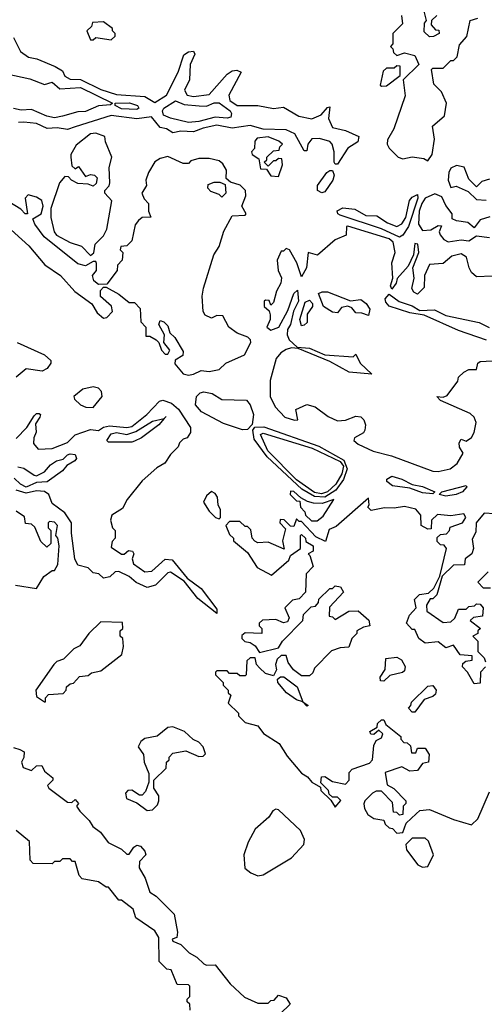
# Model space of a CAD drawing. Extents: x 2737310 to 2869991, y 870230 to 1012730.
# Tile 439 of 479: x 2820419 to 2822225, y 929075 to 932899. Entities that reach past the tile are written whole.
import ezdxf

# ---------------------------------------------------------------- set-up
doc = ezdxf.new("R2010")
doc.units = 0

msp = doc.modelspace()

# ---------------------------------------------------------------- linework, layer by layer
at = {"layer": '0CON02XD'}
for points in [[(2822040, 932915), (2822020, 932895), (2822018.3, 932878.3), (2822035, 932860), (2822048.3, 932858.3), (2822050, 932845), (2822027, 932833), (2822012.5, 932832.5), (2821991.7, 932851.7), (2821992.5, 932885), (2822000, 932895), (2821987, 932947)], [(2820775, 932820), (2820790, 932835), (2820790, 932845), (2820780, 932855), (2820780, 932865), (2820745, 932890), (2820701.7, 932888.3), (2820698.3, 932871.7), (2820680, 932855), (2820695, 932820), (2820705, 932820), (2820715, 932830), (2820775, 932820)], [(2821903.3, 932915), (2821907, 932883), (2821870, 932845), (2821870, 932805), (2821860, 932795), (2821870, 932785), (2821871.7, 932771.7), (2821885, 932760), (2821915, 932770), (2821955, 932760), (2821970, 932725), (2821910, 932665), (2821917, 932603), (2821873.3, 932475), (2821848.3, 932431.7), (2821847.5, 932415), (2821855, 932400), (2821890, 932365), (2821908.3, 932358.3), (2821945, 932366.7), (2821989.3, 932359.3), (2822005, 932350), (2822022.5, 932375), (2822031.2, 932435), (2822023.3, 932485), (2822070, 932525), (2822077.5, 932575), (2822058.3, 932618.3), (2822028.3, 932648.3), (2822020, 932705), (2822025, 932710), (2822065, 932710), (2822095, 932740), (2822105, 932740), (2822120, 932755), (2822128.3, 932801.7), (2822157, 932833), (2822170, 932895), (2822200, 932905)], [(2820395, 932830), (2820422.5, 932775), (2820453, 932753), (2820486.4, 932746.4), (2820557, 932717), (2820585, 932700), (2820595, 932680), (2820615, 932667.5), (2820655, 932666.7), (2820735, 932628), (2820795, 932608), (2820905, 932600), (2820945, 932576.7), (2820990, 932605), (2821035.5, 932694.5), (2821057.7, 932762.3), (2821075, 932773.8), (2821095, 932776.7), (2821100, 932765), (2821082, 932725), (2821079.2, 932665), (2821060, 932625), (2821070, 932605), (2821095, 932600), (2821155, 932608), (2821225, 932686.7), (2821245, 932700), (2821263, 932703), (2821280, 932695), (2821232, 932605), (2821236.2, 932585), (2821265, 932565.8), (2821345, 932566), (2821405, 932553.8), (2821445, 932559.2), (2821504.5, 932524.5), (2821555, 932514.2), (2821590.5, 932529.5), (2821615, 932557.5), (2821625, 932560), (2821620, 932515), (2821635, 932480), (2821685, 932468.8), (2821737.5, 932445), (2821733.3, 932425), (2821695, 932400), (2821655, 932337.5), (2821645, 932337.5), (2821641.2, 932345), (2821642, 932385), (2821634, 932415), (2821625, 932426.2), (2821585, 932437.5), (2821554.4, 932435.6), (2821538.8, 932415), (2821535, 932390), (2821525, 932390), (2821488, 932455), (2821455, 932470.8), (2821365, 932473.3), (2821315, 932487.5), (2821245, 932477.1), (2821185, 932488.6), (2821132.1, 932477.9), (2821095, 932463.3), (2821045, 932466.2), (2821015, 932460), (2820990, 932475), (2820965, 932480), (2820931.7, 932521.7), (2820875, 932513.8), (2820775, 932526.7), (2820635, 932483.3), (2820605, 932472.5), (2820565, 932478.8), (2820526.4, 932476.4), (2820485, 932496), (2820435, 932501.2), (2820415, 932500)], [(2821825, 932640), (2821845, 932642.5), (2821898.3, 932681.7), (2821898.3, 932718.3), (2821885, 932720), (2821875, 932710), (2821845, 932710), (2821831.7, 932698.3), (2821820, 932645), (2821825, 932640)], [(2820368.8, 932688.8), (2820458.6, 932668.6), (2820515, 932647.5), (2820545, 932656.7), (2820575, 932630), (2820655, 932635.6), (2820780, 932575), (2820772.5, 932567.5), (2820725, 932564), (2820675, 932542.5), (2820645, 932541.2), (2820585, 932523.8), (2820555, 932518)], [(2820875, 932550), (2820815, 932552.5), (2820790, 932565), (2820790, 932575), (2820845.6, 932575.6), (2820877.5, 932565), (2820882.5, 932555), (2820875, 932550)], [(2821075, 932500), (2821005, 932516.2), (2820978.3, 932528.3), (2820974, 932545), (2820980, 932555), (2821025, 932583.3), (2821058.8, 932568.8), (2821116.4, 932563.6), (2821145, 932563.3), (2821175, 932576.2), (2821195, 932576.2), (2821236.7, 932545), (2821242.5, 932535), (2821239.3, 932520.7), (2821225, 932516.7), (2821179.3, 932520.7), (2821115, 932502.9), (2821075, 932500)], [(2820555, 932518), (2820525, 932523.8), (2820465, 932550), (2820425, 932548), (2820395, 932554.2)], [(2820695, 931982.5), (2820707, 931993), (2820713, 932027), (2820745, 932060), (2820757.5, 932085), (2820777.5, 932195), (2820750, 932225), (2820750, 932235), (2820767, 932253), (2820770, 932265), (2820767.5, 932325), (2820777.5, 932365), (2820752.5, 932425), (2820750, 932445), (2820715, 932457.5), (2820693.9, 932456.1), (2820638.3, 932411.7), (2820617.5, 932375), (2820617.5, 932365), (2820621.7, 932331.7), (2820635, 932320), (2820648.3, 932328.3), (2820675, 932290), (2820695, 932297.5), (2820710, 932295), (2820720, 932285), (2820717, 932263), (2820705, 932252.5), (2820685, 932260), (2820645, 932262.5), (2820620, 932275), (2820608.3, 932288.3), (2820595, 932290), (2820573.3, 932265), (2820540, 932165), (2820540.7, 932130.7), (2820553.3, 932075), (2820562, 932062), (2820615, 932033.3), (2820658.8, 932018.8), (2820695, 931982.5)], [(2821425, 932290), (2821440, 932335), (2821438.3, 932358.3), (2821425, 932360), (2821415, 932350), (2821405, 932350), (2821385, 932330), (2821370, 932345), (2821380, 932355), (2821380, 932365), (2821405, 932390), (2821428.3, 932391.7), (2821430, 932405), (2821440, 932415), (2821427, 932427), (2821385, 932443.3), (2821341.7, 932438.3), (2821333, 932427), (2821331.7, 932398.3), (2821320, 932385), (2821322.5, 932375), (2821348.3, 932358.3), (2821355, 932320), (2821378.3, 932318.3), (2821395, 932292.5), (2821425, 932290)], [(2821075, 931518), (2821095, 931522), (2821125, 931536.7), (2821155, 931532.5), (2821195, 931540), (2821220, 931565), (2821293, 931597), (2821317.5, 931645), (2821316.1, 931656.1), (2821306.1, 931666.1), (2821265, 931681.2), (2821232.5, 931705), (2821208.3, 931748.3), (2821185, 931750), (2821165, 931740), (2821140.7, 931750.7), (2821132.5, 931765), (2821128.8, 931825), (2821133.9, 931856.1), (2821173.3, 931985), (2821195, 932017.5), (2821212.7, 932077.3), (2821245, 932136.7), (2821295, 932140), (2821300, 932145), (2821282.5, 932175), (2821297.5, 932215), (2821296.7, 932235), (2821276.1, 932256.1), (2821238.3, 932268.3), (2821221.7, 932281.7), (2821222.5, 932315), (2821209.3, 932339.3), (2821195, 932350), (2821155, 932360), (2821115, 932360), (2821085, 932350), (2821075, 932340), (2821055, 932340), (2820995, 932367.5), (2820965, 932360), (2820945, 932346.7), (2820920, 932305), (2820910, 932275), (2820912.5, 932255), (2820893.3, 932225), (2820903, 932203), (2820920, 932185), (2820920, 932155), (2820928.3, 932131.7), (2820895, 932130), (2820880.7, 932119.3), (2820868.3, 932101.7), (2820855, 932040), (2820835, 932020), (2820811.7, 932018.3), (2820810, 932005), (2820820, 931995), (2820817.5, 931965), (2820800, 931945), (2820797.5, 931925), (2820758.3, 931871.7), (2820725, 931870), (2820707.5, 931885), (2820702.5, 931905), (2820717.5, 931925), (2820718.3, 931951.7), (2820715, 931960), (2820705, 931960), (2820675, 931942.5), (2820645, 931950), (2820514.2, 932055), (2820477.5, 932105), (2820470, 932125), (2820502.5, 932145), (2820510, 932175), (2820505, 932196.7), (2820485, 932210), (2820451.7, 932218.3), (2820440, 932205), (2820450, 932145), (2820440, 932145), (2820423.3, 932163.3), (2820370, 932195)], [(2821593, 932227), (2821576.7, 932235), (2821576.2, 932255), (2821613.3, 932305), (2821625, 932313.3), (2821635, 932312.5), (2821641.2, 932295), (2821636.2, 932275), (2821605, 932230), (2821593, 932227)], [(2822245, 932280), (2822215, 932270), (2822195, 932250), (2822165, 932280), (2822146.4, 932326.4), (2822117, 932333), (2822095, 932322.5), (2822086.7, 932305), (2822084, 932275), (2822095, 932247.5), (2822115, 932252.5), (2822161.7, 932231.7), (2822195, 932200), (2822231.7, 932198.3)], [(2821205, 932210), (2821195, 932220), (2821161.7, 932231.7), (2821150, 932245), (2821151.7, 932258.3), (2821175, 932267.5), (2821197.5, 932267.5), (2821218.3, 932258.3), (2821220, 932225), (2821205, 932210)], [(2821895, 932054), (2821826, 932086), (2821665, 932140), (2821656.2, 932145), (2821652.9, 932157.1), (2821675, 932167.5), (2821722.3, 932162.3), (2821765, 932138.8), (2821807, 932137), (2821849.3, 932109.3), (2821885, 932096.2), (2821904.2, 932105.8), (2821919.5, 932130.5), (2821933.9, 932196.1), (2821945, 932210), (2821965, 932220), (2821966.2, 932206.2), (2821930, 932095), (2821907.9, 932062.1), (2821895, 932054)], [(2822247, 932133), (2822208.3, 932121.7), (2822185, 932090), (2822161.2, 932111.2), (2822117, 932117), (2822100, 932125), (2822100, 932145), (2822075, 932177.5), (2822060.5, 932210.5), (2822032.3, 932222.3), (2821995, 932205.7), (2821981.9, 932185), (2821971.5, 932155), (2821968.8, 932105), (2821985, 932080), (2822017, 932083), (2822045, 932100), (2822058.3, 932098.3), (2822050, 932075), (2822053, 932063), (2822067.5, 932045), (2822085, 932036.2), (2822135, 932043.3), (2822165, 932040), (2822195, 932060), (2822245, 932052.5)], [(2820289.2, 932169.2), (2820455, 932020), (2820517, 931947), (2820577.5, 931905), (2820633.6, 931843.6), (2820700, 931795), (2820720.7, 931760.7), (2820745, 931740), (2820758.3, 931741.7), (2820780, 931765), (2820776.4, 931786.4), (2820733.6, 931823.6), (2820733, 931847), (2820745, 931860), (2820755, 931860), (2820805, 931832.5), (2820845, 931800), (2820865, 931800), (2820887, 931777), (2820890, 931725), (2820910, 931705), (2820910, 931670), (2820925, 931670), (2820950, 931655), (2820960, 931645), (2820970, 931615), (2820985, 931600), (2820995, 931600), (2821002.5, 931615), (2820980, 931645), (2820982.5, 931675), (2820960, 931715), (2820965, 931730), (2820980, 931725), (2820995, 931710), (2821003.3, 931683.3), (2821022.5, 931665), (2821055, 931610), (2821053.3, 931595), (2821023.6, 931576.4), (2821021.7, 931561.7), (2821055, 931523.3), (2821075, 931518)], [(2822255, 931902.5), (2822195, 931900), (2822175, 931917.5), (2822166.7, 931935), (2822156.2, 931976.2), (2822135, 931990), (2822099.3, 931980.7), (2822065, 931952.5), (2822011.7, 931948.3), (2821992.5, 931905), (2821991.7, 931858.3), (2821965, 931832.5), (2821950.7, 931840.7), (2821943.3, 931855), (2821952.5, 931895), (2821947.5, 931935), (2821970, 931995), (2821967, 932027), (2821955, 932030), (2821950, 931985), (2821928.8, 931941.2), (2821886.4, 931893.6), (2821882.5, 931875), (2821865, 931852.5), (2821860, 931865), (2821870, 931895), (2821866, 931955), (2821878, 931995), (2821871.2, 932035), (2821855, 932047.1), (2821695, 932096.7), (2821690, 932095), (2821688.3, 932061.7), (2821645, 932043.3), (2821576.1, 931983.9), (2821540, 931995), (2821533.3, 931935), (2821515, 931900), (2821496.7, 931955), (2821467.5, 932005), (2821455, 932010), (2821445, 932000), (2821435, 932000), (2821420, 931965), (2821423.3, 931925), (2821436.2, 931896.2), (2821433.8, 931875), (2821416.7, 931845), (2821405, 931800), (2821395, 931790), (2821388.3, 931808.3), (2821375, 931810), (2821370, 931805), (2821370, 931785), (2821388.3, 931768.3), (2821393, 931753), (2821392.5, 931735), (2821380, 931705), (2821395, 931693.3), (2821426.7, 931705), (2821461.2, 931768.8), (2821484.3, 931835.7), (2821498.3, 931848.3), (2821502.5, 931805), (2821483, 931767), (2821471.2, 931715), (2821460, 931695), (2821458.8, 931675), (2821466.7, 931655), (2821497.5, 931627.5), (2821545, 931623.3), (2821605, 931596.7), (2821715, 931590), (2821725, 931600), (2821742.5, 931565), (2821787.5, 931522.5), (2821699.5, 931529.5), (2821625, 931571.2), (2821501.7, 931621.7), (2821475, 931623.8), (2821455, 931617.5), (2821434.5, 931605.5), (2821416.4, 931583.6), (2821392.4, 931497.6), (2821392.9, 931435), (2821412, 931395), (2821450, 931355), (2821486.7, 931343.3), (2821500, 931345), (2821492.5, 931385), (2821535, 931404), (2821567.5, 931395), (2821617.7, 931357.7), (2821655, 931341.2), (2821685, 931343.3), (2821725, 931358.8), (2821745, 931356.7), (2821756.7, 931345), (2821763.3, 931325), (2821760, 931305), (2821756, 931294), (2821720, 931275), (2821717.5, 931265), (2821735, 931250), (2821793.4, 931223.4), (2821864.4, 931204.4), (2822025, 931145.8), (2822045, 931144.3)], [(2821515, 931710), (2821507.5, 931735), (2821528.3, 931801.7), (2821545, 931810), (2821557, 931797), (2821557.5, 931785), (2821536.7, 931755), (2821537, 931723), (2821525, 931712.5), (2821515, 931710)], [(2821775, 931750), (2821749.3, 931759.3), (2821725, 931760), (2821709.5, 931779.5), (2821695, 931786.7), (2821669.5, 931780.5), (2821655, 931760), (2821635, 931762.5), (2821600, 931785), (2821580, 931835), (2821595, 931842.5), (2821615, 931842.5), (2821705, 931807.5), (2821745, 931812.5), (2821766.4, 931796.4), (2821780, 931775), (2821775, 931750)], [(2822233.6, 931653.6), (2822125, 931691.2), (2821991.7, 931751.7), (2821935, 931760), (2821855, 931786.7), (2821841.7, 931801.7), (2821840, 931815), (2821855, 931832.5), (2821893.9, 931803.9), (2821945, 931787.5), (2821975, 931770), (2822031.7, 931771.7), (2822075, 931750), (2822205, 931722.5), (2822243.6, 931703.6)], [(2820410, 931645), (2820515, 931597.5), (2820540, 931575), (2820540, 931565), (2820526.4, 931543.6), (2820506.4, 931533.6), (2820445, 931542.5), (2820405, 931510)], [(2822045, 931144.3), (2822092.5, 931155), (2822120, 931175), (2822142.5, 931215), (2822128.3, 931238.3), (2822127.5, 931255), (2822135, 931270), (2822155, 931262.5), (2822175, 931276.2), (2822185.7, 931295), (2822192.9, 931335), (2822185.6, 931355.6), (2822169.7, 931369.7), (2822055, 931420), (2822040, 931435), (2822065, 931432.5), (2822080.7, 931439.3), (2822122.5, 931495), (2822125, 931510), (2822145, 931530), (2822165, 931540), (2822195, 931540), (2822200, 931565), (2822208.3, 931571.7), (2822256.1, 931573.9)], [(2820705, 931393.3), (2820740, 931435), (2820737.5, 931455), (2820725, 931467.5), (2820705, 931472.5), (2820665, 931463.8), (2820630, 931435), (2820632.5, 931425), (2820655, 931403.3), (2820676.2, 931393.8), (2820705, 931393.3)], [(2821285, 931306.2), (2821211.2, 931331.2), (2821126.2, 931376.2), (2821103, 931403), (2821106.7, 931435), (2821120.8, 931449.2), (2821135, 931453.8), (2821167.3, 931447.3), (2821205, 931424.2), (2821300.7, 931420.7), (2821315, 931402.5), (2821327.5, 931365), (2821323.3, 931326.7), (2821305, 931307.5), (2821285, 931306.2)], [(2820405, 931272.5), (2820446.7, 931315), (2820475, 931360), (2820485, 931370), (2820495, 931370), (2820500, 931365), (2820497.5, 931355), (2820480.7, 931329.3), (2820483.6, 931296.4), (2820473.8, 931275), (2820472.5, 931252.5), (2820490.7, 931230.7), (2820545, 931233.3), (2820605, 931256.7), (2820635, 931286.7), (2820695, 931307.5), (2820725, 931303.8), (2820745, 931316.7), (2820768.3, 931321.7), (2820835, 931314.4), (2820855, 931319.2), (2820913.3, 931365), (2820962.5, 931417.5), (2820975, 931421.2), (2821009.2, 931409.2), (2821036.7, 931386.7), (2821082.5, 931315), (2821082.5, 931295), (2821070, 931275), (2821055, 931270), (2821040, 931255), (2821035, 931240), (2821005, 931210), (2820983, 931177), (2820951.7, 931158.3), (2820895, 931107.5), (2820837.5, 931035), (2820819.3, 931000.7), (2820777.5, 930975), (2820772.5, 930955), (2820780, 930925), (2820790, 930915), (2820790, 930885), (2820778.3, 930871.7), (2820775, 930850), (2820815, 930822.5), (2820825, 930822.5), (2820842, 930838), (2820857.5, 930835), (2820863.3, 930825), (2820856.7, 930805), (2820861.2, 930785), (2820905.9, 930754.1), (2820932.3, 930757.7), (2820985, 930804.2), (2821011.7, 930801.7), (2821070, 930730), (2821125, 930690), (2821185, 930610), (2821185, 930593.3), (2821111.3, 930651.3), (2821058.3, 930718.3), (2821005, 930753.3), (2820995, 930750), (2820947.3, 930702.7), (2820915, 930694), (2820872.5, 930712.5), (2820845, 930736.2), (2820805, 930756.2), (2820790, 930755), (2820770, 930735), (2820745, 930730), (2820727, 930747), (2820705, 930750), (2820685, 930770), (2820645, 930780), (2820633.3, 930805), (2820620, 930905), (2820621.2, 930945), (2820595, 930983.3), (2820545, 931020), (2820532.5, 931055), (2820515, 931066), (2820485, 931069.2), (2820445, 931060), (2820405, 931071.2)], [(2820855, 931257.5), (2820765, 931257.5), (2820757.5, 931265), (2820775, 931290), (2820795, 931295.6), (2820835, 931287.5), (2820870.6, 931299.4), (2820935, 931340), (2820980.7, 931349.4), (2820988.3, 931358.3), (2820980.7, 931349.4), (2820960, 931325), (2820892.5, 931275), (2820865, 931262.5), (2820855, 931257.5)], [(2821605, 931044.6), (2821565, 931046.9), (2821515.8, 931075.8), (2821381.3, 931201.3), (2821330.3, 931270.3), (2821325.9, 931304.1), (2821333.3, 931316.7), (2821368, 931318), (2821582.3, 931242.3), (2821678.8, 931188.8), (2821691.8, 931155), (2821677.1, 931112.9), (2821647.8, 931072.2), (2821605, 931044.6)], [(2821592.6, 931057.4), (2821565, 931062.9), (2821495, 931111.5), (2821383.3, 931225), (2821355, 931287.5), (2821365, 931292.5), (2821555.3, 931235.3), (2821665, 931183.5), (2821677.5, 931165), (2821670.9, 931135), (2821648.5, 931095), (2821615, 931064.6), (2821592.6, 931057.4)], [(2820411.7, 931161.7), (2820435, 931156.7), (2820475, 931130), (2820485, 931127.5), (2820515, 931142.5), (2820539.5, 931170.5), (2820562.5, 931185), (2820588.3, 931191.7), (2820605, 931208.8), (2820615, 931213.3), (2820635, 931210), (2820640, 931195), (2820633.3, 931185), (2820602, 931168), (2820585, 931146.7), (2820525.9, 931104.1), (2820485, 931101.2), (2820445, 931083.3), (2820422, 931095), (2820398.3, 931118.3)], [(2822025, 931057.5), (2821985, 931060.8), (2821935, 931080), (2821868.6, 931088.6), (2821846.2, 931105), (2821846.2, 931115), (2821865, 931125.6), (2821905, 931114.3), (2821945, 931093.3), (2821985, 931085.6), (2822032.5, 931065), (2822025, 931057.5)], [(2822075, 931048), (2822050, 931055), (2822060, 931065), (2822155, 931090), (2822157.5, 931085), (2822140, 931065), (2822115, 931054.2), (2822075, 931048)], [(2821195, 930960), (2821200, 930965), (2821200, 930995), (2821190, 931015), (2821187.5, 931045), (2821179.3, 931059.3), (2821165, 931066.7), (2821145, 931050), (2821133.3, 931025), (2821155, 930990), (2821180, 930965), (2821195, 930960)], [(2821575, 930952.5), (2821599.3, 930970.7), (2821640, 931035), (2821595, 931020), (2821560.7, 931020.7), (2821537.5, 931027.5), (2821511.7, 931041.7), (2821485, 931066.7), (2821471.7, 931068.3), (2821470, 931055), (2821495, 931030), (2821508.3, 931028.3), (2821510, 931005), (2821527, 930987), (2821530, 930975), (2821553, 930953), (2821575, 930952.5)], [(2822230, 930385), (2822210, 930365), (2822208.3, 930321.7), (2822185, 930320), (2822160, 930365), (2822140, 930385), (2822141.7, 930398.3), (2822152.5, 930407.5), (2822178.3, 930411.7), (2822178.3, 930428.3), (2822131.7, 930431.7), (2822105, 930470), (2822075, 930460), (2822045, 930482.5), (2821995, 930477.5), (2821970, 930495), (2821955, 930530), (2821945, 930530), (2821922.5, 930555), (2821933.9, 930586.1), (2821960, 930615), (2821953, 930647), (2821973, 930667), (2822008.3, 930671.7), (2822028.3, 930691.7), (2822051.7, 930738.3), (2822077.5, 930845), (2822068.3, 930858.3), (2822055, 930860), (2822041.7, 930871.7), (2822041.7, 930888.3), (2822055, 930900), (2822078.3, 930901.7), (2822090, 930915), (2822091.7, 930928.3), (2822140, 930945), (2822152.5, 930965), (2822145, 930980), (2822095, 930972.5), (2822043, 930977), (2822020, 930955), (2822018.3, 930921.7), (2822005, 930920), (2821980, 930935), (2821978.8, 930975), (2821958.3, 930998.3), (2821915, 931008), (2821875, 931001.2), (2821837, 931003), (2821785, 930992.5), (2821772.5, 931005), (2821777.5, 931015), (2821775, 931040), (2821649.3, 930930.7), (2821621.7, 930918.3), (2821607.5, 930872.5), (2821570, 930890), (2821515, 930950), (2821505, 930950), (2821495, 930960), (2821485, 930930), (2821471.7, 930931.7), (2821447, 930957), (2821431.7, 930958.3), (2821430, 930945), (2821451.7, 930921.7), (2821441.2, 930875), (2821447.5, 930842.5), (2821385, 930870), (2821345, 930867.5), (2821333, 930873), (2821322.5, 930885), (2821317, 930917), (2821305, 930930), (2821295, 930930), (2821275, 930950), (2821235, 930950), (2821220, 930935), (2821235, 930900), (2821250, 930885), (2821250, 930875), (2821305, 930830), (2821341.7, 930771.7)], [(2820485, 930690), (2820513.6, 930736.4), (2820545, 930760), (2820555, 930760), (2820567, 930783), (2820572.5, 930855), (2820567.5, 930885), (2820560, 930895), (2820566.7, 930935), (2820555, 930947.5), (2820535, 930950), (2820530, 930945), (2820530, 930925), (2820540, 930915), (2820540, 930865), (2820525, 930850), (2820501.7, 930871.7), (2820478.3, 930928.3), (2820465, 930940), (2820441.7, 930941.7), (2820438.3, 930968.3), (2820405, 930990)], [(2822265, 930980), (2822225, 930982.5), (2822193.3, 930945), (2822191.7, 930908.3), (2822178.3, 930881.7), (2822183.3, 930845), (2822176.1, 930823.9), (2822150, 930805), (2822148.3, 930781.7), (2822105, 930780), (2822061.7, 930738.3), (2822040, 930665), (2822025, 930650), (2822015, 930650), (2822000, 930625), (2822001.7, 930601.7), (2822065, 930557.5), (2822095, 930560), (2822110, 930575), (2822125, 930610), (2822155, 930610), (2822165, 930620), (2822187, 930623), (2822195, 930630), (2822208.3, 930628.3), (2822220, 930615), (2822218.3, 930581.7), (2822183, 930577), (2822170, 930565), (2822210, 930535), (2822200, 930525), (2822200, 930515), (2822180, 930505), (2822200, 930485), (2822200, 930445), (2822225, 930420), (2822230, 930405)], [(2821341.7, 930771.7), (2821398.3, 930741.7), (2821465, 930800), (2821471.7, 930818.3), (2821510, 930845), (2821510, 930895), (2821515, 930900), (2821530, 930885), (2821531.7, 930871.7), (2821560, 930855), (2821560, 930835), (2821540, 930825), (2821547.5, 930817.5), (2821560, 930775), (2821533, 930747), (2821530, 930675), (2821505, 930650), (2821480, 930645), (2821450, 930615), (2821466.4, 930576.4), (2821460, 930560), (2821445, 930556.7), (2821415, 930570), (2821363, 930567), (2821350, 930555), (2821350, 930545), (2821360, 930535), (2821360, 930515), (2821295, 930517.5), (2821283, 930507), (2821282.5, 930495), (2821293.6, 930483.6), (2821315, 930480), (2821335, 930467.5), (2821351.7, 930441.7), (2821425, 930460), (2821440, 930485), (2821520, 930565), (2821521.7, 930588.3), (2821551.7, 930618.3), (2821568.3, 930621.7), (2821580, 930635), (2821581.7, 930648.3), (2821625, 930690), (2821635, 930690), (2821645, 930700), (2821666.4, 930696.4), (2821677.5, 930675), (2821623, 930617), (2821621.7, 930581.7), (2821635, 930580), (2821645, 930570), (2821698.3, 930601.7), (2821735, 930602.5), (2821776.4, 930566.4), (2821780, 930545), (2821755, 930540), (2821730, 930525), (2821730, 930515), (2821710, 930495), (2821698.3, 930461.7), (2821665, 930460), (2821631.7, 930448.3), (2821565, 930380), (2821558.3, 930361.7), (2821545, 930350), (2821515, 930350), (2821483.6, 930373.6), (2821463, 930403), (2821455, 930430), (2821435, 930430), (2821420, 930415), (2821413.3, 930395), (2821416.7, 930373.3), (2821405, 930350), (2821375, 930360), (2821351.7, 930381.7), (2821340, 930395), (2821335, 930420), (2821315, 930420), (2821301.7, 930408.3), (2821300, 930355), (2821295, 930350), (2821275, 930350), (2821265, 930360), (2821235, 930360), (2821225, 930370), (2821185, 930370), (2821180, 930365), (2821180, 930355), (2821210, 930325), (2821210, 930315), (2821230, 930295), (2821230, 930285), (2821240, 930275), (2821230, 930245), (2821270, 930205), (2821270, 930195), (2821295, 930170), (2821345, 930156.7), (2821366.7, 930126.7), (2821427.7, 930087.7), (2821458.8, 930038.8), (2821515, 929972.5), (2821538.3, 929958.3), (2821555, 929937.5), (2821588.3, 929918.3), (2821590, 929905), (2821628.3, 929868.3), (2821645, 929840), (2821667, 929867), (2821655, 929880), (2821635, 929880), (2821621.7, 929891.7), (2821620, 929905), (2821590, 929935), (2821591.7, 929958.3), (2821605, 929960), (2821635, 929940), (2821685, 929930), (2821700, 929945), (2821700, 929975), (2821711.7, 929988.3), (2821778.3, 930011.7), (2821790, 930025), (2821795, 930080), (2821805, 930100), (2821825, 930110), (2821830, 930125), (2821815, 930140), (2821795, 930122.5), (2821783.6, 930123.6), (2821780, 930135), (2821808.3, 930151.7), (2821810, 930165), (2821825, 930180), (2821835, 930180), (2821841.7, 930161.7), (2821900, 930115), (2821900, 930105), (2821911.7, 930091.7), (2821925, 930090), (2821938.3, 930078.3), (2821941.7, 930051.7), (2821958.3, 930051.7), (2821965, 930070), (2821995, 930070), (2822010, 930045), (2822007.5, 930015), (2821985, 930010), (2821965, 929982.5), (2821935, 929980), (2821905, 929997.5), (2821840, 929975), (2821847, 929927), (2821873, 929913), (2821920, 929865), (2821920, 929855), (2821910, 929845), (2821908.3, 929811.7), (2821895, 929810), (2821885, 929820), (2821871.7, 929821.7), (2821868.3, 929858.3), (2821825, 929902.5), (2821805, 929902.5), (2821790, 929895), (2821760, 929865), (2821757, 929853), (2821758.8, 929835), (2821771.7, 929811.7), (2821795, 929796.2), (2821835, 929790), (2821840, 929775), (2821855, 929760), (2821868.3, 929758.3), (2821885, 929740), (2821908.3, 929741.7), (2821921.7, 929778.3), (2821960, 929815), (2821975, 929827.5), (2822011.7, 929831.7), (2822105, 929792.5), (2822175, 929772.5), (2822200, 929795), (2822245, 929900)], [(2822249.3, 930690.7), (2822221.7, 930691.7), (2822200, 930715), (2822240, 930755)], [(2820403, 930703), (2820485, 930690)], [(2820520, 930250), (2820520, 930265), (2820531.7, 930278.3), (2820588.3, 930281.7), (2820600, 930295), (2820601.7, 930308.3), (2820615, 930320), (2820628.3, 930321.7), (2820651.7, 930348.3), (2820685, 930352.5), (2820698.3, 930361.7), (2820735, 930370), (2820815.9, 930434.1), (2820822.5, 930465), (2820820, 930495), (2820810, 930505), (2820810, 930525), (2820820, 930535), (2820818.3, 930558.3), (2820735, 930560), (2820687.5, 930515), (2820653, 930467), (2820630, 930455), (2820590, 930415), (2820563.9, 930406.1), (2820552.5, 930395), (2820482.5, 930295), (2820485, 930270), (2820515, 930250), (2820520, 930250)], [(2821835, 930330), (2821821.7, 930331.7), (2821820, 930345), (2821840, 930375), (2821841.7, 930418.3), (2821885, 930422.5), (2821903, 930413), (2821917, 930387), (2821915, 930370), (2821907, 930363), (2821858.3, 930351.7), (2821835, 930330)], [(2821535, 930232.5), (2821520, 930250), (2821495, 930257.5), (2821456.7, 930285), (2821422.5, 930325), (2821421.7, 930338.3), (2821433, 930347), (2821446.4, 930346.4), (2821498, 930308), (2821520, 930250), (2821540, 930235), (2821535, 930232.5)], [(2821955, 930210), (2821945, 930210), (2821930, 930225), (2821940, 930235), (2821941.7, 930248.3), (2822005, 930310), (2822025, 930312.5), (2822037.5, 930295), (2822035, 930280), (2822025, 930270), (2821991.7, 930258.3), (2821955, 930210)], [(2820915, 929827.5), (2820935, 929830), (2820955, 929850), (2820960, 929865), (2820960, 929885), (2820940, 929915), (2820940, 929945), (2820988.3, 929991.7), (2820990, 930015), (2821000, 930025), (2821000, 930035), (2821015, 930050), (2821065, 930060), (2821115, 930037.5), (2821131.7, 930038.3), (2821141.7, 930048.3), (2821132.5, 930075), (2821115, 930092.5), (2821093.6, 930103.6), (2821060, 930135), (2821015, 930152.5), (2820995, 930150), (2820953.6, 930116.4), (2820905, 930107.5), (2820890, 930095), (2820880, 930075), (2820900, 930045), (2820902.5, 930015), (2820921.7, 929971.7), (2820921.7, 929938.3), (2820908.8, 929901.2), (2820895, 929887.5), (2820885, 929887.5), (2820855, 929906.7), (2820840, 929905), (2820830, 929895), (2820833.9, 929873.9), (2820875, 929857.5), (2820915, 929827.5)], [(2820395, 930072.5), (2820420, 930065), (2820436.1, 930056.1), (2820435.9, 930034.1)], [(2820435.9, 930034.1), (2820426.7, 930015), (2820433.3, 929995), (2820465, 929982.5), (2820485, 930001.2), (2820505, 930002.5), (2820515, 929980), (2820547.5, 929955), (2820547.5, 929945), (2820527.5, 929925), (2820532.5, 929915), (2820605, 929860), (2820621.7, 929858.3), (2820635, 929870), (2820647.5, 929855), (2820640, 929845), (2820653.3, 929825), (2820688.8, 929788.8), (2820703.3, 929765), (2820733.9, 929743.9), (2820763.2, 929703.2), (2820815, 929677.5), (2820835, 929657.5), (2820845, 929657.5), (2820862.5, 929685), (2820875, 929693.3), (2820889.3, 929689.3), (2820905, 929670), (2820910, 929655), (2820885, 929630), (2820883.3, 929605), (2820906.7, 929565), (2820925, 929510), (2820950, 929495), (2821020, 929425), (2821032.5, 929355), (2821030, 929335), (2821011.7, 929328.3), (2821015, 929320), (2821045, 929307.5), (2821077.5, 929275), (2821108.3, 929258.3), (2821135, 929232.5), (2821145, 929227.5), (2821178.3, 929228.3), (2821237.5, 929155), (2821293, 929103), (2821345, 929080), (2821385, 929080), (2821395, 929090), (2821408.3, 929091.7), (2821425, 929110), (2821455, 929100), (2821470, 929075), (2821431.7, 929038.3)], [(2821345, 929573.8), (2821365, 929577.5), (2821475, 929643.3), (2821523.8, 929695), (2821526.2, 929715), (2821510.5, 929750.5), (2821425, 929830), (2821415, 929832.5), (2821403.6, 929826.4), (2821387.7, 929802.3), (2821334, 929755), (2821306.7, 929705), (2821290, 929655), (2821293.9, 929603.9), (2821317.5, 929585), (2821345, 929573.8)], [(2821081.7, 929051.7), (2821080, 929075), (2821070, 929085), (2821070, 929095), (2821080, 929105), (2821080, 929145), (2821075, 929150), (2821031.7, 929151.7), (2821008.3, 929208.3), (2820991.7, 929211.7), (2820961.7, 929241.7), (2820960, 929335), (2820945, 929360), (2820870.7, 929410.7), (2820860, 929445), (2820815, 929480), (2820805, 929480), (2820765, 929530), (2820755, 929530), (2820725, 929550), (2820661.7, 929561.7), (2820650, 929575), (2820635, 929630), (2820625, 929630), (2820615, 929640), (2820585, 929640), (2820575, 929630), (2820555, 929630), (2820545, 929620), (2820471.7, 929621.7), (2820460, 929635), (2820457, 929707), (2820405, 929750)], [(2821985, 929607.5), (2822005, 929610), (2822027.5, 929655), (2822008.3, 929708.3), (2821995, 929720), (2821945, 929720), (2821920, 929695), (2821922.5, 929675), (2821967, 929617), (2821985, 929607.5)]]:
    msp.add_lwpolyline(points, dxfattribs=at)

doc.saveas('drawing.dxf')
